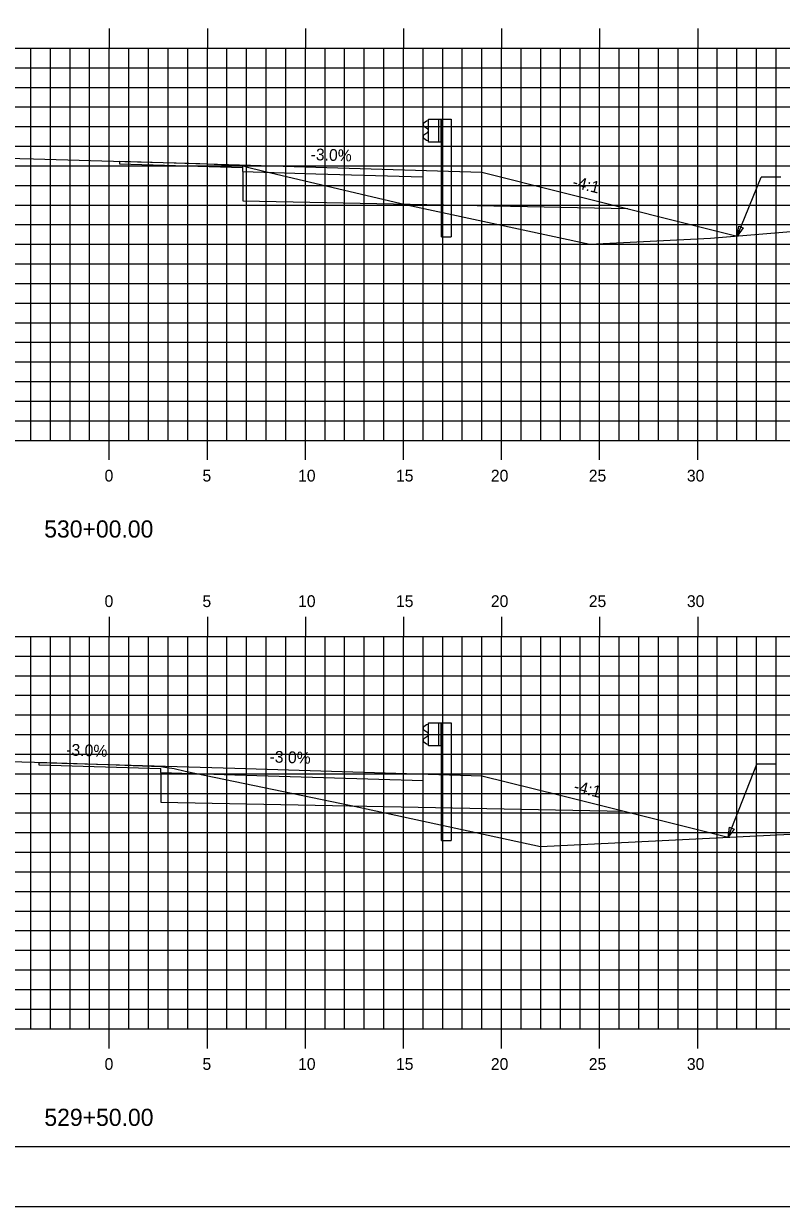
# Model space of a CAD drawing. Extents: x 1170543 to 1177585, y 609599 to 610623.
# Drawn here: x 1176239.7 to 1176278.4, y 609598.8 to 609659.1 of the extents above; entities that cross this region are included whole.
import ezdxf

# ---------------------------------------------------------------- set-up
doc = ezdxf.new("R2010")
doc.units = 0
for name, color, linetype in [('ANNOTATION', 7, 'Continuous'), ('BORDER', 7, 'Continuous'), ('D_Guardrail_Beam_Rt', 7, 'Continuous'), ('D_Roadway_FinishedGrade', 7, 'Continuous'), ('H_V ANNOTATION', 7, 'Continuous'), ('MAJOR', 7, 'Continuous'), ('MINOR', 7, 'Continuous'), ('PLOT BOUNDARY', 7, 'Continuous'), ('S_Roadway_Centerline', 7, 'Continuous'), ('SHADING', 7, 'Continuous')]:
    doc.layers.add(name, color=color, linetype=linetype)

msp = doc.modelspace()

# ---------------------------------------------------------------- linework, layer by layer
at = {"layer": 'ANNOTATION'}
for p, q in [((1176276.116, 609648.291), (1176277.335, 609651.294)), ((1176278.335, 609651.294), (1176277.335, 609651.294)), ((1176275.649, 609617.632), (1176277.11, 609621.363)), ((1176278.11, 609621.363), (1176277.11, 609621.363))]:
    msp.add_line(p, q, dxfattribs=at)
for points in [[(1176276.42, 609648.707), (1176276.116, 609648.291), (1176276.188, 609648.801)], [(1176275.947, 609618.052), (1176275.649, 609617.632), (1176275.715, 609618.143)]]:
    msp.add_lwpolyline(points, close=True, dxfattribs=at)
at = {"layer": 'BORDER'}
msp.add_line((1176169.096, 609601.872), (1176329.096, 609601.872), dxfattribs=at)
at = {"layer": 'D_Guardrail_Beam_Rt'}
for p, q in [((1176260.277, 609654.143), (1176260.133, 609654.043)), ((1176260.133, 609653.9), (1176260.329, 609653.764)), ((1176260.367, 609654.165), (1176260.293, 609654.15)), ((1176260.367, 609654.248), (1176261.054, 609654.248)), ((1176260.367, 609653.081), (1176260.367, 609654.248)), ((1176260.887, 609654.248), (1176260.887, 609653.081)), ((1176260.992, 609654.248), (1176260.992, 609653.081)), ((1176261.054, 609654.248), (1176261.525, 609654.248)), ((1176261.054, 609654.248), (1176261.054, 609653.081)), ((1176261.525, 609654.248), (1176261.525, 609648.248)), ((1176260.329, 609653.565), (1176260.133, 609653.429)), ((1176260.362, 609653.7), (1176260.362, 609653.63)), ((1176260.133, 609653.286), (1176260.277, 609653.186)), ((1176260.293, 609653.179), (1176260.367, 609653.165)), ((1176261.054, 609653.081), (1176260.367, 609653.081)), ((1176261.033, 609648.248), (1176261.033, 609653.081)), ((1176261.033, 609648.248), (1176261.525, 609648.248)), ((1176260.277, 609623.361), (1176260.133, 609623.261)), ((1176260.367, 609623.382), (1176260.292, 609623.367)), ((1176260.367, 609623.465), (1176261.054, 609623.465)), ((1176260.367, 609622.299), (1176260.367, 609623.465)), ((1176260.887, 609623.465), (1176260.887, 609622.299)), ((1176260.992, 609623.465), (1176260.992, 609622.299)), ((1176261.054, 609623.465), (1176261.525, 609623.465)), ((1176261.054, 609623.465), (1176261.054, 609622.299)), ((1176261.525, 609623.465), (1176261.525, 609617.465)), ((1176260.133, 609623.118), (1176260.329, 609622.981)), ((1176260.329, 609622.782), (1176260.133, 609622.646)), ((1176260.362, 609622.917), (1176260.362, 609622.847)), ((1176260.133, 609622.503), (1176260.277, 609622.403)), ((1176260.292, 609622.396), (1176260.367, 609622.382)), ((1176261.054, 609622.299), (1176260.367, 609622.299)), ((1176261.033, 609617.465), (1176261.033, 609622.299)), ((1176261.033, 609617.465), (1176261.525, 609617.465))]:
    msp.add_line(p, q, dxfattribs=at)
for centre, major_axis, start_param, end_param in [((1176260.184, 609653.972), (-0.0877, 0), 5.323254, 7.243116), ((1176260.301, 609654.109), (-0.0417, 0), 4.907132, 5.323254), ((1176260.184, 609653.357), (-0.0877, 0), 5.323254, 7.243116), ((1176260.283, 609653.7), (0.0789, 0), 0, 0.959931), ((1176260.283, 609653.63), (0.0789, 0), 5.323254, 6.283185), ((1176260.301, 609653.22), (-0.0417, 0), 0.959931, 1.376053), ((1176260.184, 609623.189), (-0.0877, 0), 5.323254, 7.243116), ((1176260.301, 609623.327), (-0.0417, 0), 4.907132, 5.323254), ((1176260.184, 609622.575), (-0.0877, 0), 5.323254, 7.243116), ((1176260.283, 609622.917), (0.0789, 0), 0, 0.959931), ((1176260.283, 609622.847), (0.0789, 0), 5.323254, 6.283185), ((1176260.301, 609622.437), (-0.0417, 0), 0.959931, 1.376053)]:
    msp.add_ellipse(centre, major_axis=major_axis, ratio=0.995501, start_param=start_param, end_param=end_param, dxfattribs=at)
at = {"layer": 'D_Roadway_FinishedGrade'}
for p, q in [((1176244.619, 609652.102), (1176244.619, 609651.977)), ((1176250.903, 609651.58), (1176250.903, 609651.914)), ((1176260.096, 609651.305), (1176260.096, 609651.638)), ((1176240.503, 609621.45), (1176240.503, 609621.325)), ((1176246.719, 609620.93), (1176246.719, 609621.139)), ((1176260.096, 609620.529), (1176260.096, 609620.862))]:
    msp.add_line(p, q, dxfattribs=at)
for points in [[(1176244.619, 609652.102), (1176254.619, 609651.802), (1176263.09, 609651.548)], [(1176244.619, 609651.977), (1176250.903, 609651.789)], [(1176250.903, 609651.58), (1176254.619, 609651.469), (1176260.096, 609651.305)], [(1176250.903, 609651.58), (1176250.903, 609650.08)], [(1176263.087, 609651.548), (1176267.087, 609650.548), (1176276.116, 609648.291)], [(1176240.503, 609621.45), (1176250.503, 609621.15), (1176263.087, 609620.773)], [(1176240.503, 609621.325), (1176246.719, 609621.139)], [(1176246.719, 609620.93), (1176250.503, 609620.817), (1176260.096, 609620.529)], [(1176246.719, 609620.93), (1176246.719, 609619.43)], [(1176263.084, 609620.773), (1176267.084, 609619.773), (1176275.649, 609617.632)]]:
    msp.add_lwpolyline(points, dxfattribs=at)
at = {"layer": 'MAJOR'}
for p, q in [((1176244.096, 609658.874), (1176244.096, 609657.872)), ((1176249.096, 609658.874), (1176249.096, 609657.872)), ((1176254.096, 609658.874), (1176254.096, 609657.872)), ((1176259.096, 609658.874), (1176259.096, 609657.872)), ((1176264.096, 609658.874), (1176264.096, 609657.872)), ((1176269.096, 609658.874), (1176269.096, 609657.872)), ((1176274.096, 609658.874), (1176274.096, 609657.872)), ((1176174.096, 609657.872), (1176314.096, 609657.872)), ((1176174.096, 609657.872), (1176314.096, 609657.872)), ((1176244.096, 609637.872), (1176244.096, 609657.872)), ((1176249.096, 609637.872), (1176249.096, 609657.872)), ((1176254.096, 609637.872), (1176254.096, 609657.872)), ((1176259.096, 609637.872), (1176259.096, 609657.872)), ((1176264.096, 609637.872), (1176264.096, 609657.872)), ((1176269.096, 609637.872), (1176269.096, 609657.872)), ((1176274.096, 609637.872), (1176274.096, 609657.872)), ((1176174.096, 609652.872), (1176314.096, 609652.872)), ((1176174.096, 609647.872), (1176314.096, 609647.872)), ((1176174.096, 609642.872), (1176314.096, 609642.872)), ((1176174.096, 609637.872), (1176314.096, 609637.872)), ((1176174.096, 609637.872), (1176314.096, 609637.872)), ((1176244.096, 609636.87), (1176244.096, 609637.872)), ((1176249.096, 609636.87), (1176249.096, 609637.872)), ((1176254.096, 609636.87), (1176254.096, 609637.872)), ((1176259.096, 609636.87), (1176259.096, 609637.872)), ((1176264.096, 609636.87), (1176264.096, 609637.872)), ((1176269.096, 609636.87), (1176269.096, 609637.872)), ((1176274.096, 609636.87), (1176274.096, 609637.872)), ((1176244.096, 609628.874), (1176244.096, 609627.872)), ((1176249.096, 609628.874), (1176249.096, 609627.872)), ((1176254.096, 609628.874), (1176254.096, 609627.872)), ((1176259.096, 609628.874), (1176259.096, 609627.872)), ((1176264.096, 609628.874), (1176264.096, 609627.872)), ((1176269.096, 609628.874), (1176269.096, 609627.872)), ((1176274.096, 609628.874), (1176274.096, 609627.872)), ((1176174.096, 609627.872), (1176314.096, 609627.872)), ((1176174.096, 609627.872), (1176314.096, 609627.872)), ((1176244.096, 609607.872), (1176244.096, 609627.872)), ((1176249.096, 609607.872), (1176249.096, 609627.872)), ((1176254.096, 609607.872), (1176254.096, 609627.872)), ((1176259.096, 609607.872), (1176259.096, 609627.872)), ((1176264.096, 609607.872), (1176264.096, 609627.872)), ((1176269.096, 609607.872), (1176269.096, 609627.872)), ((1176274.096, 609607.872), (1176274.096, 609627.872)), ((1176174.096, 609622.872), (1176314.096, 609622.872)), ((1176174.096, 609617.872), (1176314.096, 609617.872)), ((1176174.096, 609612.872), (1176314.096, 609612.872)), ((1176174.096, 609607.872), (1176314.096, 609607.872)), ((1176174.096, 609607.872), (1176314.096, 609607.872)), ((1176244.096, 609606.87), (1176244.096, 609607.872)), ((1176249.096, 609606.87), (1176249.096, 609607.872)), ((1176254.096, 609606.87), (1176254.096, 609607.872)), ((1176259.096, 609606.87), (1176259.096, 609607.872)), ((1176264.096, 609606.87), (1176264.096, 609607.872)), ((1176269.096, 609606.87), (1176269.096, 609607.872)), ((1176274.096, 609606.87), (1176274.096, 609607.872))]:
    msp.add_line(p, q, dxfattribs=at)
at = {"layer": 'MINOR'}
for p, q in [((1176240.096, 609637.872), (1176240.096, 609657.872)), ((1176241.096, 609637.872), (1176241.096, 609657.872)), ((1176242.096, 609637.872), (1176242.096, 609657.872)), ((1176243.096, 609637.872), (1176243.096, 609657.872)), ((1176245.096, 609637.872), (1176245.096, 609657.872)), ((1176246.096, 609637.872), (1176246.096, 609657.872)), ((1176247.096, 609637.872), (1176247.096, 609657.872)), ((1176248.096, 609637.872), (1176248.096, 609657.872)), ((1176250.096, 609637.872), (1176250.096, 609657.872)), ((1176251.096, 609637.872), (1176251.096, 609657.872)), ((1176252.096, 609637.872), (1176252.096, 609657.872)), ((1176253.096, 609637.872), (1176253.096, 609657.872)), ((1176255.096, 609637.872), (1176255.096, 609657.872)), ((1176256.096, 609637.872), (1176256.096, 609657.872)), ((1176257.096, 609637.872), (1176257.096, 609657.872)), ((1176258.096, 609637.872), (1176258.096, 609657.872)), ((1176260.096, 609637.872), (1176260.096, 609657.872)), ((1176261.096, 609637.872), (1176261.096, 609657.872)), ((1176262.096, 609637.872), (1176262.096, 609657.872)), ((1176263.096, 609637.872), (1176263.096, 609657.872)), ((1176265.096, 609637.872), (1176265.096, 609657.872)), ((1176266.096, 609637.872), (1176266.096, 609657.872)), ((1176267.096, 609637.872), (1176267.096, 609657.872)), ((1176268.096, 609637.872), (1176268.096, 609657.872)), ((1176270.096, 609637.872), (1176270.096, 609657.872)), ((1176271.096, 609637.872), (1176271.096, 609657.872)), ((1176272.096, 609637.872), (1176272.096, 609657.872)), ((1176273.096, 609637.872), (1176273.096, 609657.872)), ((1176275.096, 609637.872), (1176275.096, 609657.872)), ((1176276.096, 609637.872), (1176276.096, 609657.872)), ((1176277.096, 609637.872), (1176277.096, 609657.872)), ((1176278.096, 609637.872), (1176278.096, 609657.872)), ((1176174.096, 609656.872), (1176314.096, 609656.872)), ((1176174.096, 609655.872), (1176314.096, 609655.872)), ((1176174.096, 609654.872), (1176314.096, 609654.872)), ((1176174.096, 609653.872), (1176314.096, 609653.872)), ((1176174.096, 609651.872), (1176314.096, 609651.872)), ((1176174.096, 609650.872), (1176314.096, 609650.872)), ((1176174.096, 609649.872), (1176314.096, 609649.872)), ((1176174.096, 609648.872), (1176314.096, 609648.872)), ((1176174.096, 609646.872), (1176314.096, 609646.872)), ((1176174.096, 609645.872), (1176314.096, 609645.872)), ((1176174.096, 609644.872), (1176314.096, 609644.872)), ((1176174.096, 609643.872), (1176314.096, 609643.872)), ((1176174.096, 609641.872), (1176314.096, 609641.872)), ((1176174.096, 609640.872), (1176314.096, 609640.872)), ((1176174.096, 609639.872), (1176314.096, 609639.872)), ((1176174.096, 609638.872), (1176314.096, 609638.872)), ((1176240.096, 609607.872), (1176240.096, 609627.872)), ((1176241.096, 609607.872), (1176241.096, 609627.872)), ((1176242.096, 609607.872), (1176242.096, 609627.872)), ((1176243.096, 609607.872), (1176243.096, 609627.872)), ((1176245.096, 609607.872), (1176245.096, 609627.872)), ((1176246.096, 609607.872), (1176246.096, 609627.872)), ((1176247.096, 609607.872), (1176247.096, 609627.872)), ((1176248.096, 609607.872), (1176248.096, 609627.872)), ((1176250.096, 609607.872), (1176250.096, 609627.872)), ((1176251.096, 609607.872), (1176251.096, 609627.872)), ((1176252.096, 609607.872), (1176252.096, 609627.872)), ((1176253.096, 609607.872), (1176253.096, 609627.872)), ((1176255.096, 609607.872), (1176255.096, 609627.872)), ((1176256.096, 609607.872), (1176256.096, 609627.872)), ((1176257.096, 609607.872), (1176257.096, 609627.872)), ((1176258.096, 609607.872), (1176258.096, 609627.872)), ((1176260.096, 609607.872), (1176260.096, 609627.872)), ((1176261.096, 609607.872), (1176261.096, 609627.872)), ((1176262.096, 609607.872), (1176262.096, 609627.872)), ((1176263.096, 609607.872), (1176263.096, 609627.872)), ((1176265.096, 609607.872), (1176265.096, 609627.872)), ((1176266.096, 609607.872), (1176266.096, 609627.872)), ((1176267.096, 609607.872), (1176267.096, 609627.872)), ((1176268.096, 609607.872), (1176268.096, 609627.872)), ((1176270.096, 609607.872), (1176270.096, 609627.872)), ((1176271.096, 609607.872), (1176271.096, 609627.872)), ((1176272.096, 609607.872), (1176272.096, 609627.872)), ((1176273.096, 609607.872), (1176273.096, 609627.872)), ((1176275.096, 609607.872), (1176275.096, 609627.872)), ((1176276.096, 609607.872), (1176276.096, 609627.872)), ((1176277.096, 609607.872), (1176277.096, 609627.872)), ((1176278.096, 609607.872), (1176278.096, 609627.872)), ((1176174.096, 609626.872), (1176314.096, 609626.872)), ((1176174.096, 609625.872), (1176314.096, 609625.872)), ((1176174.096, 609624.872), (1176314.096, 609624.872)), ((1176174.096, 609623.872), (1176314.096, 609623.872)), ((1176174.096, 609621.872), (1176314.096, 609621.872)), ((1176174.096, 609620.872), (1176314.096, 609620.872)), ((1176174.096, 609619.872), (1176314.096, 609619.872)), ((1176174.096, 609618.872), (1176314.096, 609618.872)), ((1176174.096, 609616.872), (1176314.096, 609616.872)), ((1176174.096, 609615.872), (1176314.096, 609615.872)), ((1176174.096, 609614.872), (1176314.096, 609614.872)), ((1176174.096, 609613.872), (1176314.096, 609613.872)), ((1176174.096, 609611.872), (1176314.096, 609611.872)), ((1176174.096, 609610.872), (1176314.096, 609610.872)), ((1176174.096, 609609.872), (1176314.096, 609609.872)), ((1176174.096, 609608.872), (1176314.096, 609608.872))]:
    msp.add_line(p, q, dxfattribs=at)
at = {"layer": 'PLOT BOUNDARY'}
msp.add_lwpolyline([(1176161.003, 609598.813), (1176331.003, 609598.813), (1176331.003, 609708.813), (1176161.003, 609708.813)], close=True, dxfattribs=at)
at = {"layer": 'S_Roadway_Centerline'}
for points in [[(1176238.125, 609652.271), (1176240.229, 609652.219), (1176243.139, 609652.146), (1176244.892, 609652.094), (1176248.154, 609652.001), (1176248.713, 609651.98), (1176250.903, 609651.884), (1176251.082, 609651.824), (1176251.984, 609651.595), (1176259.274, 609649.878), (1176268.601, 609647.882), (1176274.751, 609648.178), (1176292.183, 609649.621), (1176301.718, 609649.601), (1176314.096, 609649.451)], [(1176239.004, 609621.493), (1176240.918, 609621.438), (1176244.024, 609621.346), (1176245.309, 609621.294), (1176246.719, 609621.238), (1176247.03, 609621.185), (1176247.407, 609621.134), (1176247.963, 609621.01), (1176256.421, 609619.254), (1176266.084, 609617.169), (1176278.827, 609617.785), (1176285.824, 609617.856), (1176308.119, 609617.826), (1176314.096, 609617.812)]]:
    msp.add_lwpolyline(points, dxfattribs=at)
at = {"layer": 'SHADING'}
for p, q in [((1176250.903, 609650.08), (1176270.529, 609649.688)), ((1176246.719, 609619.43), (1176270.343, 609618.958))]:
    msp.add_line(p, q, dxfattribs=at)

# ---------------------------------------------------------------- texts
at = {"layer": 'ANNOTATION'}
for s, rotation, p in [('-3.0%', 357.99295, (1176254.353, 609652.164)), ('-4:1', 345.96376, (1176267.67, 609650.79)), ('-3.0%', 358.04722, (1176241.892, 609621.803)), ('-3.0%', 358.03661, (1176252.26, 609621.449)), ('-4:1', 345.96376, (1176267.738, 609619.973))]:
    msp.add_text(s, height=0.6, rotation=rotation, dxfattribs=at).set_placement(p)
at = {"layer": 'H_V ANNOTATION'}
for s, height, p in [('0', 0.6, (1176243.855, 609635.772)), ('5', 0.6, (1176248.847, 609635.772)), ('10', 0.6, (1176253.721, 609635.772)), ('15', 0.6, (1176258.713, 609635.772)), ('20', 0.6, (1176263.55, 609635.772)), ('25', 0.6, (1176268.542, 609635.772)), ('30', 0.6, (1176273.544, 609635.772)), ('530+00.00', 0.875, (1176240.779, 609632.915)), ('0', 0.6, (1176243.855, 609629.372)), ('5', 0.6, (1176248.847, 609629.372)), ('10', 0.6, (1176253.721, 609629.372)), ('15', 0.6, (1176258.713, 609629.372)), ('20', 0.6, (1176263.55, 609629.372)), ('25', 0.6, (1176268.542, 609629.372)), ('30', 0.6, (1176273.544, 609629.372)), ('0', 0.6, (1176243.855, 609605.772)), ('5', 0.6, (1176248.847, 609605.772)), ('10', 0.6, (1176253.721, 609605.772)), ('15', 0.6, (1176258.713, 609605.772)), ('20', 0.6, (1176263.55, 609605.772)), ('25', 0.6, (1176268.542, 609605.772)), ('30', 0.6, (1176273.544, 609605.772)), ('529+50.00', 0.875, (1176240.787, 609602.915))]:
    msp.add_text(s, height=height, dxfattribs=at).set_placement(p)

doc.saveas('drawing.dxf')
